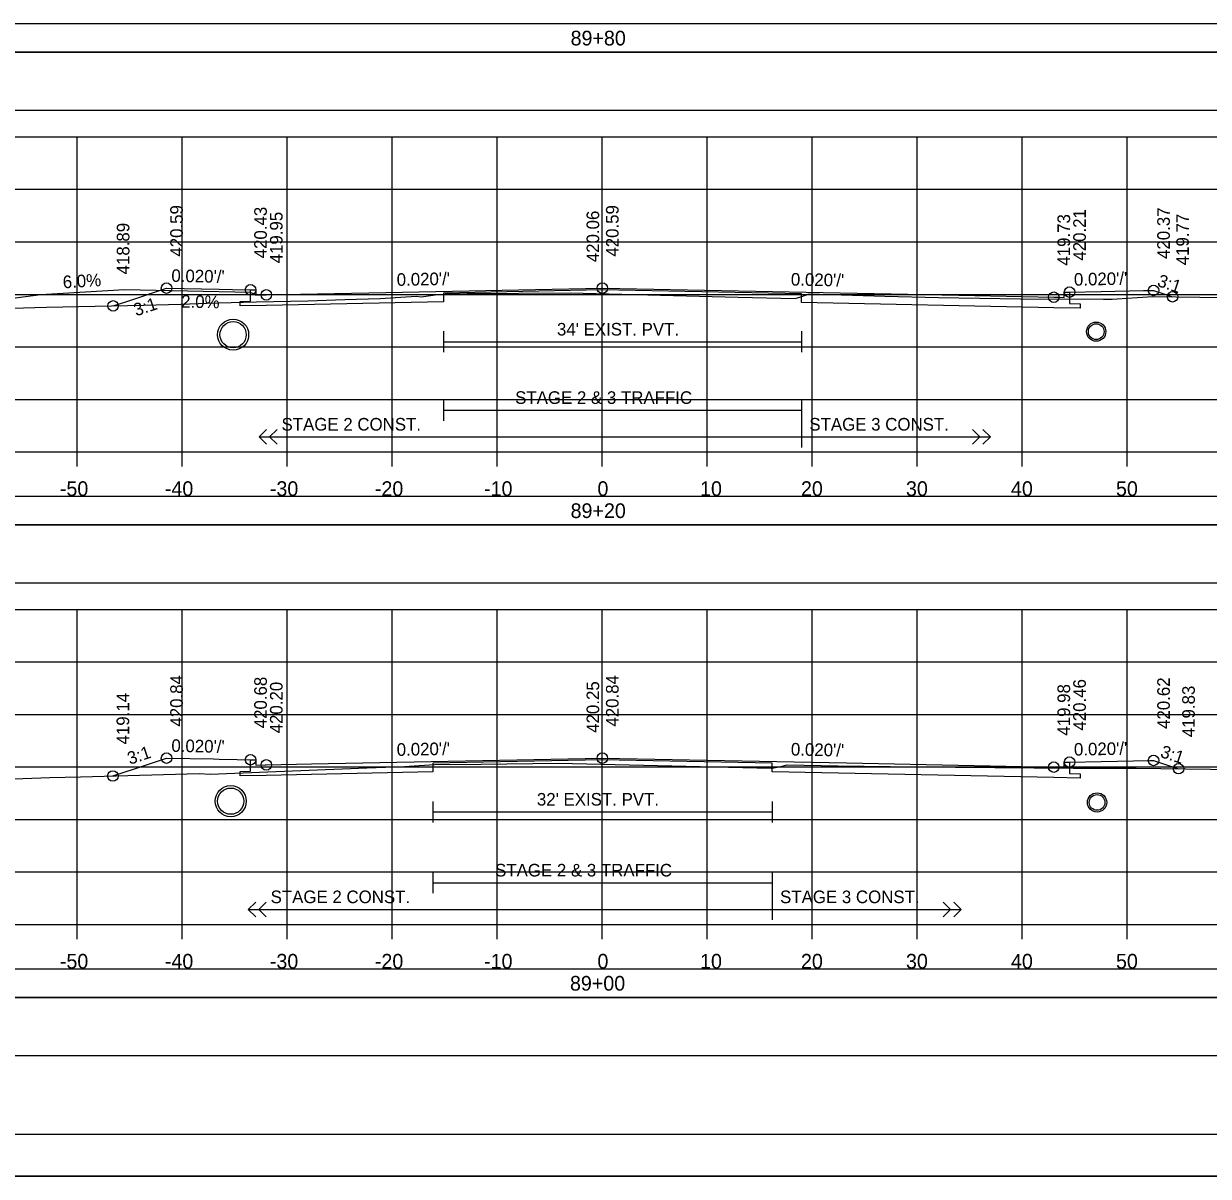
# Model space of a CAD drawing. Extents: x 1371057 to 1372761, y 380005 to 390517.
# Drawn here: x 1371172.4 to 1371285.2, y 388965.3 to 389075 of the extents above; entities that cross this region are included whole.
import ezdxf

# ---------------------------------------------------------------- set-up
doc = ezdxf.new("R2010")
doc.units = 0
for name, color, linetype in [('R_Alt Surface', 7, 'Continuous'), ('R_Axis', 7, 'Continuous'), ('R_Axis Annot', 7, 'Continuous'), ('R_Border', 7, 'Continuous'), ('R_Detour', 7, 'Continuous'), ('R_Dimension', 7, 'Continuous'), ('R_Drive', 7, 'Continuous'), ('R_Exist Surface', 7, 'Continuous'), ('R_Fin Surface', 7, 'Continuous'), ('R_Grid', 7, 'Continuous'), ('R_No Plot', 7, 'Continuous'), ('R_Striping', 7, 'Continuous'), ('R_Water', 7, 'Continuous'), ('R_Xsect Elev', 7, 'Continuous'), ('R_Xsect Slope', 7, 'Continuous')]:
    doc.layers.add(name, color=color, linetype=linetype)

msp = doc.modelspace()

# ---------------------------------------------------------------- linework, layer by layer
at = {"layer": 'R_Alt Surface'}
for points in [[(1371272.03, 389049.46), (1371272.03, 389048.38), (1371273.03, 389048.36), (1371273.03, 389047.93), (1371270.53, 389047.98), (1371246.49, 389048.47), (1371246.49, 389049.3), (1371227.53, 389049.67), (1371212.42, 389049.37), (1371212.42, 389048.54), (1371195.53, 389048.2), (1371193.03, 389048.15), (1371193.03, 389048.58), (1371194.03, 389048.6), (1371194.03, 389049.68)], [(1371212.42, 389045.73), (1371212.42, 389043.73)], [(1371246.49, 389045.73), (1371246.49, 389043.73)], [(1371212.42, 389044.73), (1371246.49, 389044.73)], [(1371272.03, 389004.71), (1371272.03, 389003.63), (1371273.03, 389003.61), (1371273.03, 389003.18), (1371270.53, 389003.23), (1371243.7, 389003.77), (1371243.7, 389004.6), (1371227.53, 389004.92), (1371211.38, 389004.6), (1371211.38, 389003.77), (1371195.53, 389003.45), (1371193.03, 389003.4), (1371193.03, 389003.83), (1371194.03, 389003.85), (1371194.03, 389004.93)], [(1371211.38, 389000.97), (1371211.38, 388998.97)], [(1371243.7, 389000.97), (1371243.7, 388998.97)], [(1371211.38, 388999.97), (1371243.7, 388999.97)]]:
    msp.add_lwpolyline(points, dxfattribs=at)
at = {"layer": 'R_Axis'}
for p, q in [((1371077.53, 389034.25), (1371377.53, 389034.25)), ((1371177.53, 389032.85), (1371177.53, 389034.25)), ((1371187.53, 389032.85), (1371187.53, 389034.25)), ((1371197.53, 389032.85), (1371197.53, 389034.25)), ((1371207.53, 389032.85), (1371207.53, 389034.25)), ((1371217.53, 389032.85), (1371217.53, 389034.25)), ((1371227.53, 389032.85), (1371227.53, 389034.25)), ((1371237.53, 389032.85), (1371237.53, 389034.25)), ((1371247.53, 389032.85), (1371247.53, 389034.25)), ((1371257.53, 389032.85), (1371257.53, 389034.25)), ((1371267.53, 389032.85), (1371267.53, 389034.25)), ((1371277.53, 389032.85), (1371277.53, 389034.25)), ((1371077.53, 388989.25), (1371377.53, 388989.25)), ((1371177.53, 388987.85), (1371177.53, 388989.25)), ((1371187.53, 388987.85), (1371187.53, 388989.25)), ((1371197.53, 388987.85), (1371197.53, 388989.25)), ((1371207.53, 388987.85), (1371207.53, 388989.25)), ((1371217.53, 388987.85), (1371217.53, 388989.25)), ((1371227.53, 388987.85), (1371227.53, 388989.25)), ((1371237.53, 388987.85), (1371237.53, 388989.25)), ((1371247.53, 388987.85), (1371247.53, 388989.25)), ((1371257.53, 388987.85), (1371257.53, 388989.25)), ((1371267.53, 388987.85), (1371267.53, 388989.25)), ((1371277.53, 388987.85), (1371277.53, 388989.25))]:
    msp.add_line(p, q, dxfattribs=at)
at = {"layer": 'R_Border'}
msp.add_line((1371385.71, 388969.25), (1371069.53, 388969.25), dxfattribs=at)
at = {"layer": 'R_Detour'}
for points in [[(1371074.38, 389072.3), (1371380.69, 389072.3), (1371380.69, 389075.01), (1371074.38, 389075.01)], [(1371074.38, 389027.3), (1371380.69, 389027.3), (1371380.69, 389030.01), (1371074.38, 389030.01)], [(1371074.38, 388982.3), (1371380.69, 388982.3), (1371380.69, 388985.01), (1371074.38, 388985.01)]]:
    msp.add_lwpolyline(points, close=True, dxfattribs=at)
at = {"layer": 'R_Dimension'}
for points in [[(1371074.38, 389066.78), (1371380.69, 389066.78), (1371380.69, 389072.3), (1371074.38, 389072.3)], [(1371074.38, 389021.78), (1371380.69, 389021.78), (1371380.69, 389027.3), (1371074.38, 389027.3)], [(1371074.38, 388976.78), (1371380.69, 388976.78), (1371380.69, 388982.3), (1371074.38, 388982.3)]]:
    msp.add_lwpolyline(points, close=True, dxfattribs=at)
at = {"layer": 'R_Drive'}
for p, q in [((1371182.04, 389049.67), (1371174.05, 389049.2)), ((1371194.04, 389049.43), (1371182.04, 389049.67)), ((1371194.54, 389049.18), (1371194.04, 389049.43)), ((1371174.05, 389049.2), (1371164.37, 389047.98))]:
    msp.add_line(p, q, dxfattribs=at)
at = {"layer": 'R_Exist Surface'}
for points in [[(1371155.94, 389047.49), (1371174.59, 389048.02), (1371183.86, 389048.21), (1371187.38, 389048.33), (1371189.91, 389048.41), (1371190.98, 389048.45), (1371194.57, 389048.55), (1371199.49, 389048.64), (1371203.02, 389048.77), (1371206.38, 389048.87), (1371209.81, 389049.07), (1371210.27, 389049.02), (1371211.83, 389049.22), (1371212.41, 389049.28), (1371212.56, 389049.29), (1371214.67, 389049.32), (1371224.47, 389049.39), (1371240.47, 389048.99), (1371245.89, 389048.86), (1371246.43, 389049.02), (1371247.24, 389049.3), (1371254.43, 389049.07), (1371259.55, 389048.94), (1371267.35, 389048.83), (1371275.25, 389048.78), (1371276.1, 389048.8), (1371279.92, 389049.05), (1371297.96, 389048.79)], [(1371160.33, 389002.7), (1371174.92, 389003.24), (1371177.83, 389003.3), (1371189.13, 389003.63), (1371190.17, 389003.57), (1371205.11, 389004.18), (1371208.69, 389004.3), (1371209.12, 389004.32), (1371211.56, 389004.49), (1371216, 389004.53), (1371223.36, 389004.6), (1371238.17, 389004.26), (1371243.61, 389004.13), (1371243.72, 389004.12), (1371244.67, 389004.32), (1371245.13, 389004.46), (1371249.99, 389004.35), (1371257.42, 389004.25), (1371272.4, 389004.14), (1371273.71, 389004.12), (1371274.26, 389004.14), (1371278.37, 389004.13), (1371292.54, 389003.95)]]:
    msp.add_lwpolyline(points, dxfattribs=at)
at = {"layer": 'R_Fin Surface'}
for points in [[(1371180.94, 389048.15), (1371182.24, 389048.58), (1371186.03, 389049.84), (1371191.03, 389049.74), (1371192.32, 389049.72), (1371194.03, 389049.68), (1371194.53, 389049.68), (1371194.54, 389049.36), (1371194.54, 389049.18), (1371194.85, 389049.19), (1371195.53, 389049.2), (1371195.53, 389049.2), (1371206.92, 389049.43), (1371227.53, 389049.84), (1371227.58, 389049.84), (1371261.5, 389049.17), (1371270.53, 389048.98), (1371270.53, 389048.98), (1371270.96, 389048.98), (1371271.53, 389048.96), (1371271.53, 389049.22), (1371271.53, 389049.46), (1371272.03, 389049.46), (1371275.03, 389049.52), (1371279.07, 389049.61), (1371280.03, 389049.62), (1371280.83, 389049.36), (1371281.84, 389049.02)], [(1371180.92, 389003.39), (1371183.08, 389004.11), (1371186.03, 389005.09), (1371190.49, 389005.01), (1371191.03, 389004.99), (1371192.74, 389004.96), (1371194.03, 389004.93), (1371194.53, 389004.93), (1371194.53, 389004.74), (1371194.54, 389004.43), (1371195.41, 389004.45), (1371195.53, 389004.45), (1371199.83, 389004.54), (1371227.53, 389005.09), (1371227.53, 389005.09), (1371227.54, 389005.09), (1371250.8, 389004.63), (1371270.53, 389004.23), (1371270.89, 389004.23), (1371271.53, 389004.21), (1371271.53, 389004.42), (1371271.53, 389004.71), (1371271.89, 389004.71), (1371272.03, 389004.71), (1371275.03, 389004.77), (1371279.66, 389004.87), (1371280.03, 389004.87), (1371280.49, 389004.72), (1371282.41, 389004.08)]]:
    msp.add_lwpolyline(points, dxfattribs=at)
at = {"layer": 'R_Grid'}
for p, q in [((1371077.53, 389064.25), (1371377.53, 389064.25)), ((1371177.53, 389034.25), (1371177.53, 389064.25)), ((1371187.53, 389034.25), (1371187.53, 389064.25)), ((1371197.53, 389034.25), (1371197.53, 389064.25)), ((1371207.53, 389034.25), (1371207.53, 389064.25)), ((1371217.53, 389034.25), (1371217.53, 389064.25)), ((1371227.53, 389034.25), (1371227.53, 389064.25)), ((1371237.53, 389034.25), (1371237.53, 389064.25)), ((1371247.53, 389034.25), (1371247.53, 389064.25)), ((1371257.53, 389034.25), (1371257.53, 389064.25)), ((1371267.53, 389034.25), (1371267.53, 389064.25)), ((1371277.53, 389034.25), (1371277.53, 389064.25)), ((1371077.53, 389059.25), (1371377.53, 389059.25)), ((1371077.53, 389054.25), (1371377.53, 389054.25)), ((1371077.53, 389049.25), (1371377.53, 389049.25)), ((1371077.53, 389044.25), (1371377.53, 389044.25)), ((1371077.53, 389039.25), (1371377.53, 389039.25)), ((1371077.53, 389034.25), (1371377.53, 389034.25)), ((1371077.53, 389019.25), (1371377.53, 389019.25)), ((1371177.53, 388989.25), (1371177.53, 389019.25)), ((1371187.53, 388989.25), (1371187.53, 389019.25)), ((1371197.53, 388989.25), (1371197.53, 389019.25)), ((1371207.53, 388989.25), (1371207.53, 389019.25)), ((1371217.53, 388989.25), (1371217.53, 389019.25)), ((1371227.53, 388989.25), (1371227.53, 389019.25)), ((1371237.53, 388989.25), (1371237.53, 389019.25)), ((1371247.53, 388989.25), (1371247.53, 389019.25)), ((1371257.53, 388989.25), (1371257.53, 389019.25)), ((1371267.53, 388989.25), (1371267.53, 389019.25)), ((1371277.53, 388989.25), (1371277.53, 389019.25)), ((1371077.53, 389014.25), (1371377.53, 389014.25)), ((1371077.53, 389009.25), (1371377.53, 389009.25)), ((1371077.53, 389004.25), (1371377.53, 389004.25)), ((1371077.53, 388999.25), (1371377.53, 388999.25)), ((1371077.53, 388994.25), (1371377.53, 388994.25)), ((1371077.53, 388989.25), (1371377.53, 388989.25))]:
    msp.add_line(p, q, dxfattribs=at)
at = {"layer": 'R_No Plot'}
msp.add_line((1371057.13, 388965.28), (1371390.46, 388965.28), dxfattribs=at)
for points in [[(1371057.12, 389178.61), (1371390.46, 389178.61), (1371390.46, 388965.27), (1371057.12, 388965.27)], [(1371303.45, 389174.71), (1371323.07, 389174.71), (1371323.07, 389164.83), (1371339.18, 389164.83), (1371362.38, 389164.83), (1371362.5, 389136.68), (1371385.71, 389136.68), (1371385.71, 388969.25), (1371069.53, 388969.25), (1371069.53, 389174.71)]]:
    msp.add_lwpolyline(points, close=True, dxfattribs=at)
for centre, radius in [((1371186.03, 389049.84), 0.5), ((1371194.03, 389049.68), 0.5), ((1371195.53, 389049.2), 0.5), ((1371227.53, 389049.84), 0.5), ((1371270.53, 389048.98), 0.5), ((1371272.03, 389049.46), 0.5), ((1371280.03, 389049.62), 0.5), ((1371281.84, 389049.02), 0.5), ((1371180.94, 389048.15), 0.5), ((1371192.37, 389045.41), 1.48), ((1371274.57, 389045.7), 0.917), ((1371186.03, 389005.09), 0.5), ((1371194.03, 389004.93), 0.5), ((1371227.53, 389005.09), 0.5), ((1371195.53, 389004.45), 0.5), ((1371270.53, 389004.23), 0.5), ((1371272.03, 389004.71), 0.5), ((1371280.03, 389004.87), 0.5), ((1371282.41, 389004.08), 0.5), ((1371180.92, 389003.39), 0.5), ((1371192.14, 389000.99), 1.48), ((1371274.65, 389000.87), 0.917)]:
    msp.add_circle(centre, radius, dxfattribs=at)
at = {"layer": 'R_Striping'}
for p, q in [((1371212.42, 389039.22), (1371212.42, 389037.22)), ((1371212.42, 389038.22), (1371246.49, 389038.22)), ((1371246.49, 389039.22), (1371246.49, 389034.68)), ((1371194.85, 389035.68), (1371195.56, 389036.38)), ((1371195.85, 389035.68), (1371196.56, 389036.38)), ((1371263.49, 389035.68), (1371262.78, 389036.38)), ((1371264.49, 389035.68), (1371263.78, 389036.38)), ((1371194.85, 389035.68), (1371246.49, 389035.68)), ((1371195.56, 389034.97), (1371194.85, 389035.68)), ((1371196.56, 389034.97), (1371195.85, 389035.68)), ((1371246.49, 389035.68), (1371264.49, 389035.68)), ((1371246.52, 389035.68), (1371256.52, 389035.68)), ((1371262.78, 389034.97), (1371263.49, 389035.68)), ((1371263.78, 389034.97), (1371264.49, 389035.68)), ((1371211.38, 388994.22), (1371211.38, 388992.22)), ((1371243.7, 388994.22), (1371243.7, 388989.68)), ((1371211.38, 388993.22), (1371243.7, 388993.22)), ((1371193.81, 388990.68), (1371194.52, 388991.38)), ((1371194.81, 388990.68), (1371195.52, 388991.38)), ((1371260.7, 388990.68), (1371260, 388991.38)), ((1371261.7, 388990.68), (1371261, 388991.38)), ((1371193.81, 388990.68), (1371243.7, 388990.68)), ((1371194.52, 388989.97), (1371193.81, 388990.68)), ((1371195.52, 388989.97), (1371194.81, 388990.68)), ((1371243.7, 388990.68), (1371261.7, 388990.68)), ((1371243.74, 388990.68), (1371253.74, 388990.68)), ((1371260, 388989.97), (1371260.7, 388990.68)), ((1371261, 388989.97), (1371261.7, 388990.68))]:
    msp.add_line(p, q, dxfattribs=at)
at = {"layer": 'R_Water'}
for centre, radius in [((1371192.37, 389045.41), 1.25), ((1371274.57, 389045.7), 0.75), ((1371192.14, 389000.99), 1.25), ((1371274.65, 389000.87), 0.75)]:
    msp.add_circle(centre, radius, dxfattribs=at)
at = {"layer": 'R_Xsect Elev'}
for p, q in [((1371227.53, 389049.31), (1371227.53, 389059.31)), ((1371227.53, 389004.5), (1371227.53, 389014.5))]:
    msp.add_line(p, q, dxfattribs=at)

# ---------------------------------------------------------------- texts
at = {"layer": 'R_Axis Annot'}
for s, p in [('89+80', (1371224.51, 389072.95)), ('-50', (1371175.87, 389030.05)), ('-40', (1371185.87, 389030.05)), ('-30', (1371195.87, 389030.05)), ('-20', (1371205.87, 389030.05)), ('-10', (1371216.27, 389030.05)), ('0', (1371227.07, 389030.05)), ('10', (1371236.84, 389030.05)), ('20', (1371246.45, 389030.05)), ('30', (1371256.45, 389030.05)), ('40', (1371266.45, 389030.05)), ('50', (1371276.45, 389030.05)), ('89+20', (1371224.51, 389027.95)), ('-50', (1371175.87, 388985.05)), ('-40', (1371185.87, 388985.05)), ('-30', (1371195.87, 388985.05)), ('-20', (1371205.87, 388985.05)), ('-10', (1371216.27, 388985.05)), ('0', (1371227.07, 388985.05)), ('10', (1371236.84, 388985.05)), ('20', (1371246.45, 388985.05)), ('30', (1371256.45, 388985.05)), ('40', (1371266.45, 388985.05)), ('50', (1371276.45, 388985.05)), ('89+00', (1371224.45, 388982.95))]:
    msp.add_text(s, height=1.4, dxfattribs=at).set_placement(p)
at = {"layer": 'R_Striping'}
for s, p in [('STAGE 2 & 3 TRAFFIC', (1371219.23, 389038.82)), ('STAGE 2 CONST.', (1371196.98, 389036.28)), ('STAGE 3 CONST.', (1371247.25, 389036.28)), ('STAGE 2 & 3 TRAFFIC', (1371217.32, 388993.82)), ('STAGE 2 CONST.', (1371195.94, 388991.28)), ('STAGE 3 CONST.', (1371244.46, 388991.28))]:
    msp.add_text(s, height=1.2, dxfattribs=at).set_placement(p)
at = {"layer": 'R_Water'}
for s, p in [("34' EXIST. PVT.", (1371223.21, 389045.33)), ("32' EXIST. PVT.", (1371221.3, 389000.57))]:
    msp.add_text(s, height=1.2, dxfattribs=at).set_placement(p)
at = {"layer": 'R_Xsect Elev'}
for s, rotation, p in [('420.59', 90, (1371187.58, 389052.84)), ('420.43', 90, (1371195.58, 389052.68)), ('420.59', 90, (1371229.08, 389052.84)), ('420.21', 90, (1371273.58, 389052.46)), ('420.37', 90, (1371281.58, 389052.62)), ('419.95', 90, (1371197.08, 389052.2)), ('420.06', 90, (1371227.23, 389052.31)), ('419.73', 90, (1371272.08, 389051.98)), ('419.77', 90, (1371283.39, 389052.02)), ('418.89', 90, (1371182.49, 389051.15)), ('6.0%', 3.4336, (1371176.18, 389049.82)), ('2.0%', 358.8542, (1371187.41, 389047.99)), ('420.84', 90, (1371187.58, 389008.09)), ('420.68', 90, (1371195.58, 389007.93)), ('420.20', 90, (1371197.08, 389007.45)), ('420.25', 90, (1371227.23, 389007.5)), ('420.84', 90, (1371229.08, 389008.09)), ('420.46', 90, (1371273.58, 389007.71)), ('420.62', 90, (1371281.58, 389007.87)), ('419.14', 90, (1371182.47, 389006.39)), ('419.98', 90, (1371272.08, 389007.23)), ('419.83', 90, (1371283.96, 389007.08))]:
    msp.add_text(s, height=1.2, rotation=rotation, dxfattribs=at).set_placement(p)
at = {"layer": 'R_Xsect Slope'}
for s, rotation, p in [("0.020'/'", 358.8542, (1371186.48, 389050.44)), ("0.020'/'", 1.1458, (1371207.96, 389050.05)), ("0.020'/'", 358.8542, (1371245.48, 389050.09)), ("0.020'/'", 1.1458, (1371272.46, 389050.07)), ('3:1', 341.5638, (1371280.31, 389050.06)), ('3:1', 18.4329, (1371183.13, 389047.15)), ("0.020'/'", 358.8544, (1371186.48, 389005.69)), ("0.020'/'", 1.1457, (1371207.96, 389005.3)), ("0.020'/'", 358.8542, (1371245.48, 389005.34)), ("0.020'/'", 1.1458, (1371272.46, 389005.32)), ('3:1', 18.4425, (1371182.53, 389004.45)), ('3:1', 341.548, (1371280.59, 389005.22))]:
    msp.add_text(s, height=1.2, rotation=rotation, dxfattribs=at).set_placement(p)

doc.saveas('drawing.dxf')
